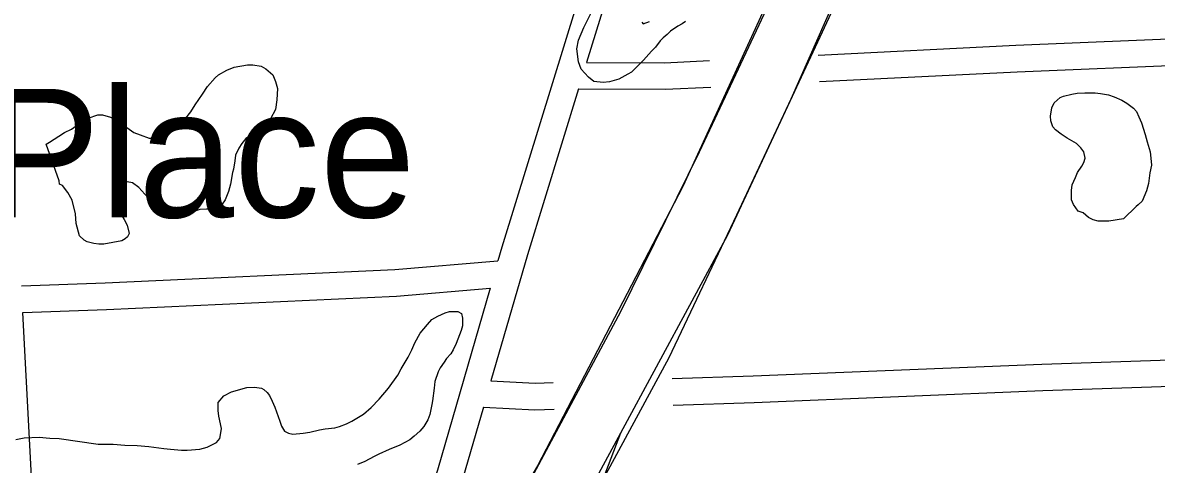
# Model space of a CAD drawing. Extents: x 3313447 to 3351316, y 703786 to 729172.
# Drawn here: x 3334360 to 3335638, y 725658 to 726156 of the extents above; entities that cross this region are included whole.
import ezdxf

# ---------------------------------------------------------------- set-up
doc = ezdxf.new("R2010")
doc.units = 0
for name, color, linetype in [('V-BRDG-OTLN', 7, 'Continuous'), ('V-ROAD-CNTR', 7, 'Continuous'), ('V-SITE-VEGE', 7, 'Continuous'), ('V-TOPO-GNAM-IDEN', 7, 'Continuous')]:
    doc.layers.add(name, color=color, linetype=linetype)

msp = doc.modelspace()

# ---------------------------------------------------------------- linework, layer by layer
at = {"layer": 'V-BRDG-OTLN'}
for points in [[(3334391.2, 724765.3), (3334443.2, 724842.8), (3334584, 725058.5), (3334689.7, 725228.3), (3334771.3, 725359.2), (3334783.9, 725381), (3334914, 725605.6), (3335034.2, 725830.4), (3335123.1, 726010.5), (3335248.7, 726278.5), (3335345.7, 726492.6), (3335413.1, 726666.1), (3335525.9, 726983.7)], [(3334443.1, 724746.5), (3334535.2, 724882.1), (3334694, 725123.2), (3334790.6, 725273.7), (3334874.7, 725411.3), (3334980.1, 725593.2), (3335034.1, 725693.2), (3335154.9, 725916.8), (3335279.6, 726185), (3335398, 726460.2), (3335494.3, 726721.9), (3335555.7, 726906.3), (3335555.8, 726906.4)], [(3334744.8, 725078.4), (3334782.1, 725156.2), (3334841.1, 725263.6), (3334910.5, 725398.4), (3334975, 725537.6), (3335034.1, 725693.2)]]:
    msp.add_lwpolyline(points, dxfattribs=at)
at = {"layer": 'V-ROAD-CNTR'}
for points in [[(3334270.2, 724480.2), (3334397.3, 724674.6), (3334572.4, 724938.2), (3334714.1, 725154), (3334821.5, 725326), (3334934.4, 725506.7), (3335012.6, 725637.4), (3335088.9, 725778.4), (3335165.1, 725939.3), (3335226.3, 726070.3), (3335324.8, 726293.3), (3335381.7, 726428.2), (3335431.7, 726555.5), (3335476.9, 726670.6), (3335526.2, 726797.5), (3335565.3, 726925.3), (3335605, 727048.4), (3335639.6, 727174), (3335677.9, 727299.6), (3335699, 727380.2)], [(3335637.6, 727380.1), (3335618.1, 727301.3), (3335537.2, 727038.4), (3335424.8, 726703.9), (3335339.3, 726480.8), (3335235.9, 726258.8), (3335104.1, 725971.4), (3334940.1, 725656.1), (3334798.6, 725415.7), (3334601.8, 725093.5), (3334468.9, 724888.6), (3334301.2, 724636.4)], [(3335096, 726442.5), (3335060.5, 726322.2), (3334995.7, 726111.5)], [(3334984.9, 726178.6), (3334900.1, 725902.9), (3334895.6, 725887.6)], [(3335256.8, 726119.7), (3335479.9, 726130.9), (3336087.5, 726156)], [(3335258.3, 726089.8), (3335481.2, 726100.9), (3336077.8, 726125.6)], [(3334995.7, 726111.5), (3335083.5, 726111.1), (3335134.1, 726113.6)], [(3334986.5, 726081.6), (3334928.8, 725894.4), (3334887.7, 725752)], [(3334986.5, 726081.6), (3335084.2, 726081.1), (3335135.6, 726083.6)], [(3334358.3, 725859.1), (3334452.8, 725862.7), (3334779.5, 725877.7), (3334895.6, 725887.6)], [(3334359.8, 725829.1), (3334454.1, 725832.7), (3334781.4, 725847.7), (3334886.7, 725856.7)], [(3334886.7, 725856.7), (3334827.3, 725651.1), (3334799.7, 725566.9), (3334775.9, 725515.6), (3334709.9, 725409.2), (3334586.5, 725252.6), (3334467.9, 725097.8), (3334441, 725062.8)], [(3334441, 725062.8), (3334424.8, 725075.4), (3334403, 725109.4), (3334391.7, 725148.1), (3334385.4, 725285.7), (3334374.3, 725551), (3334359.8, 725829.1)], [(3335092.1, 725754.6), (3335183.5, 725757.7), (3335509.2, 725771), (3335832.2, 725781.9), (3335979.9, 725787.5)], [(3335093.1, 725724.6), (3335184.7, 725727.7), (3335510.3, 725741), (3335833.3, 725751.9), (3335970.8, 725757.1)], [(3334887.7, 725752), (3334937.5, 725749.3), (3334957.9, 725750)], [(3334879.2, 725722.4), (3334856, 725642.2), (3334827.6, 725555.9), (3334802.4, 725501.4), (3334776.7, 725460)], [(3334879.2, 725722.4), (3334937.2, 725719.2), (3334958.9, 725720)]]:
    msp.add_lwpolyline(points, dxfattribs=at)
at = {"layer": 'V-SITE-VEGE'}
for points in [[(3335107.3, 726157.7), (3335103.5, 726155), (3335098.5, 726152.2), (3335090.2, 726146.8), (3335086.4, 726142.9), (3335082, 726139.1), (3335078.7, 726135.8), (3335073.2, 726128.7), (3335068.8, 726124.3), (3335059.9, 726113.9), (3335046.2, 726100.3), (3335042.3, 726098.1), (3335035.2, 726094.3), (3335031.9, 726092.6), (3335021.4, 726089.4), (3335014.3, 726088.8), (3335003.9, 726090), (3334997.8, 726094.9), (3334989.6, 726103.7), (3334986.4, 726112), (3334984.8, 726126.8), (3334986.5, 726136.7), (3334992.5, 726150.9), (3335005.8, 726177.2)], [(3335057.9, 726156.8), (3335059.5, 726155.1), (3335066.7, 726157.8)], [(3334461.7, 725680.7), (3334474.9, 725679.5), (3334488.6, 725678.9), (3334501.8, 725677.8), (3334518.8, 725675.5), (3334526.5, 725674.9), (3334538.6, 725673.8), (3334545.1, 725673.8), (3334559.4, 725674.8), (3334567.7, 725677), (3334578.1, 725682.5), (3334582, 725686.8), (3334583.6, 725695.6), (3334583.7, 725698.3), (3334581, 725712.1), (3334579.9, 725718.7), (3334579.9, 725727.5), (3334586.5, 725735.1), (3334595.3, 725739.5), (3334612.4, 725744.4), (3334621.1, 725744.9), (3334628.8, 725743.8), (3334631.6, 725742.1), (3334635.4, 725738.8), (3334638.1, 725735.5), (3334640.9, 725728.9), (3334644.1, 725722.3), (3334647.9, 725711.9), (3334649.6, 725706.4), (3334651.7, 725700.9), (3334655, 725695.4), (3334659.4, 725693.1), (3334664.3, 725692), (3334675.9, 725693.1), (3334683.6, 725694.2), (3334694.5, 725696.9), (3334700.6, 725697.9), (3334711.6, 725699), (3334717.1, 725700.6), (3334724.8, 725703.4), (3334730.8, 725706.6), (3334744, 725714.3), (3334752.8, 725721.9), (3334761.6, 725731.2), (3334772.1, 725743.8), (3334782.6, 725758.6), (3334786.5, 725765.7), (3334794.2, 725778.9), (3334798.6, 725787.1), (3334801.9, 725794.8), (3334808, 725805.7), (3334816.3, 725815.6), (3334821.2, 725821.1), (3334827.8, 725824.9), (3334836.1, 725828.7), (3334841, 725830.3), (3334850.4, 725830.3), (3334854.7, 725828.1), (3334855.8, 725822.6), (3334855.8, 725814.3), (3334854.1, 725808.9), (3334848.6, 725794.1), (3334845.3, 725786.9), (3334842.5, 725782.6), (3334837.6, 725777.1), (3334834.8, 725773.2), (3334830.4, 725766.7), (3334828.2, 725762.3), (3334824.3, 725751.3), (3334823.7, 725743.6), (3334822, 725729.4), (3334820.9, 725725.5)], [(3334820.9, 725725.5), (3334818.7, 725714), (3334816.5, 725708), (3334812, 725700.3), (3334807.6, 725695.4), (3334801, 725689.4), (3334796.1, 725685.5), (3334785.1, 725679.5), (3334773, 725674.6), (3334761.4, 725669.2), (3334755.9, 725666.5), (3334745.5, 725661), (3334737.2, 725657.7)], [(3334352, 725686), (3334361.3, 725687.6), (3334378.3, 725688.6), (3334390.4, 725687.5), (3334400.8, 725686.9), (3334444.7, 725680.7), (3334461.7, 725680.7)]]:
    msp.add_lwpolyline(points, dxfattribs=at)
for points in [[(3334400.7, 725977.9), (3334386, 726019.1), (3334389.9, 726021.3), (3334400.3, 726028.4), (3334406.9, 726032.2), (3334414.6, 726036), (3334420.1, 726039.8), (3334429.5, 726045.8), (3334433.3, 726048.6), (3334444.3, 726052.4), (3334449.8, 726052.3), (3334458.6, 726049.6), (3334464.6, 726046.8), (3334473.4, 726041.3), (3334477.2, 726038), (3334484.9, 726032.5), (3334492, 726029.7), (3334502.4, 726025.8), (3334513.4, 726025.8), (3334520.6, 726028.5), (3334527.7, 726033.4), (3334538.2, 726043.3), (3334543.7, 726048.7), (3334549.2, 726055.8), (3334554.2, 726063.5), (3334562.4, 726075.6), (3334568, 726084.3), (3334576.8, 726094.2), (3334580.6, 726097.5), (3334590, 726102.9), (3334598.2, 726106.2), (3334613.1, 726108.9), (3334619.1, 726108.9), (3334628.4, 726107.2), (3334633.9, 726104.4), (3334641.6, 726097.3), (3334644.8, 726090.1), (3334647, 726081.9), (3334646.4, 726069.2), (3334644.7, 726058.3), (3334639.2, 726047.9), (3334633.7, 726040.7), (3334625.4, 726033.6), (3334620.5, 726030.3), (3334614.4, 726027.6), (3334611.1, 726025.4), (3334606.7, 726020), (3334603.4, 726014.5), (3334599.5, 726006.8), (3334599, 726000.2), (3334597.3, 725990.9), (3334596.2, 725987.1), (3334593.9, 725973.9), (3334591.7, 725965.7), (3334587.8, 725956.4), (3334584.5, 725951.4), (3334576.8, 725946), (3334566.9, 725946), (3334559.3, 725945.5), (3334554.9, 725943.8), (3334549.9, 725940.6), (3334541.7, 725937.8), (3334535.1, 725936.8), (3334527.4, 725936.8), (3334524.1, 725938.5), (3334518.6, 725943.4), (3334512.6, 725946.2), (3334506, 725953.3), (3334500.6, 725958.8), (3334490.7, 725970.4), (3334483.6, 725975.4), (3334477.6, 725976.5), (3334469.9, 725976.5), (3334467.7, 725975.4), (3334464.4, 725968.8), (3334463.8, 725966.1), (3334464.3, 725956.8), (3334464.8, 725951.3), (3334467.6, 725944.7), (3334469.8, 725940.8), (3334474.1, 725934.2), (3334477.4, 725927.6), (3334479.6, 725918.3), (3334477.9, 725914.5), (3334475.1, 725912.3), (3334471.3, 725910.1), (3334451, 725906.3), (3334445.5, 725906.3), (3334440, 725906.9), (3334432.3, 725909.1), (3334429, 725910.8), (3334423.6, 725915.7), (3334419.8, 725929.5), (3334419.2, 725940.5), (3334415.5, 725955.8), (3334410.5, 725964.6), (3334404.5, 725972.4), (3334401.2, 725974)], [(3335601.2, 725934.8), (3335584.7, 725932.1), (3335572.6, 725932.1), (3335567.1, 725933.8), (3335561.6, 725936.5), (3335555.6, 725941.5), (3335550.1, 725943.7), (3335544.7, 725950.9), (3335542.5, 725956.4), (3335542.5, 725966.8), (3335543.1, 725973.4), (3335547, 725981.6), (3335549.2, 725987.1), (3335554.2, 725994.2), (3335556.4, 725998.6), (3335558, 726003.5), (3335556.4, 726010.7), (3335553.1, 726015.1), (3335548.2, 726020), (3335537.8, 726026.1), (3335530.7, 726030.5), (3335524.6, 726035.5), (3335521.4, 726038.8), (3335519.2, 726045.4), (3335518.7, 726050.9), (3335520.3, 726060.2), (3335523.1, 726065.7), (3335529.7, 726071.7), (3335533.6, 726073.3), (3335542.9, 726075.5), (3335548.9, 726076.6), (3335557.7, 726077.1), (3335559.9, 726077.1), (3335569.3, 726077.1), (3335575.3, 726076.5), (3335584.1, 726074.8), (3335590.7, 726072.6), (3335599.4, 726068.7), (3335604.9, 726065.4), (3335612.6, 726059.9), (3335615.9, 726056), (3335618.6, 726050), (3335621.3, 726043.4), (3335625.6, 726030.2), (3335627.8, 726022), (3335631.1, 726010.4), (3335631.6, 726007.1), (3335632.7, 725995.6), (3335631, 725986.8), (3335629.3, 725974.7), (3335627.1, 725966.5), (3335622.1, 725955), (3335617.7, 725950.6), (3335615.5, 725949)]]:
    msp.add_lwpolyline(points, close=True, dxfattribs=at)

# ---------------------------------------------------------------- texts
at = {"layer": 'V-TOPO-GNAM-IDEN'}
msp.add_text('Delmont Place', height=145, dxfattribs=at).set_placement((3333541.8, 725936.6))

doc.saveas('drawing.dxf')
